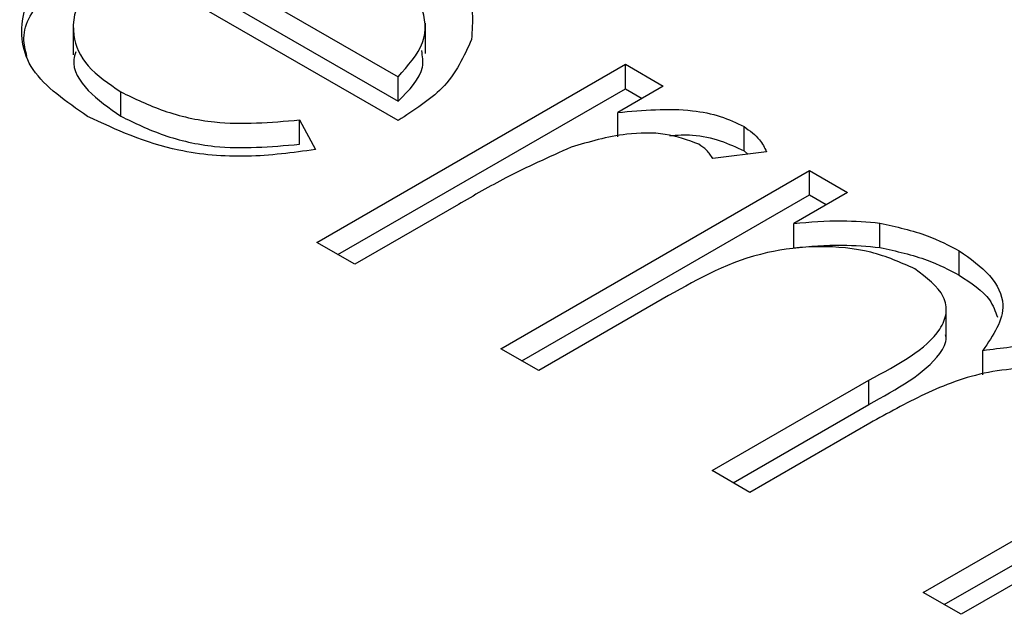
# Model space of a CAD drawing. Header units: inches. Extents: x 1802 to 2468, y -253 to -72.
# Tile 467 of 570: x 2223.047 to 2223.377, y -86.763 to -86.564. Entities that reach past the tile are written whole.
import ezdxf

# ---------------------------------------------------------------- set-up
doc = ezdxf.new("R2010")
doc.units = ezdxf.units.IN
doc.header["$LTSCALE"] = 0.5
doc.header["$MEASUREMENT"] = 0
doc.layers.add('DST-M-S', color=53, linetype='Continuous')

msp = doc.modelspace()

# ---------------------------------------------------------------- linework, layer by layer
at = {"layer": 'DST-M-S', "linetype": 'Continuous', "lineweight": 25}
for p, q in [((2223.09516, -86.53792), (2223.17361, -86.5832)), ((2223.17361, -86.59785), (2223.08114, -86.54447)), ((2223.09516, -86.54608), (2223.17361, -86.59137)), ((2223.18277, -86.57542), (2223.18277, -86.56521)), ((2223.06485, -86.56559), (2223.06485, -86.57579)), ((2223.14641, -86.63868), (2223.24976, -86.57901)), ((2223.24976, -86.57901), (2223.26245, -86.58634)), ((2223.24976, -86.58718), (2223.24976, -86.57901)), ((2223.17361, -86.59137), (2223.17361, -86.5832)), ((2223.08077, -86.59639), (2223.08077, -86.58822)), ((2223.15348, -86.64276), (2223.24976, -86.58718)), ((2223.26245, -86.58634), (2223.24724, -86.59512)), ((2223.24976, -86.58718), (2223.25538, -86.59042)), ((2223.14058, -86.59763), (2223.14593, -86.60755)), ((2223.14058, -86.60579), (2223.14058, -86.59763)), ((2223.24724, -86.60329), (2223.24724, -86.59512)), ((2223.28948, -86.60802), (2223.28948, -86.59985)), ((2223.28948, -86.60802), (2223.29072, -86.60908)), ((2223.29698, -86.60827), (2223.27902, -86.61059)), ((2223.20806, -86.67426), (2223.3114, -86.6146)), ((2223.3114, -86.6146), (2223.32409, -86.62193)), ((2223.3114, -86.62277), (2223.3114, -86.6146)), ((2223.21513, -86.67834), (2223.3114, -86.62277)), ((2223.32409, -86.62193), (2223.30613, -86.6323)), ((2223.3114, -86.62277), (2223.31702, -86.62601)), ((2223.19384, -86.62595), (2223.1591, -86.646)), ((2223.30613, -86.64046), (2223.30613, -86.6323)), ((2223.335, -86.64035), (2223.335, -86.63218)), ((2223.1591, -86.646), (2223.14641, -86.63868)), ((2223.36155, -86.64962), (2223.36155, -86.64146)), ((2223.26423, -86.65649), (2223.22075, -86.68159)), ((2223.35718, -86.67058), (2223.35718, -86.66037)), ((2223.22075, -86.68159), (2223.20806, -86.67426)), ((2223.36948, -86.68302), (2223.36948, -86.67485)), ((2223.27877, -86.71508), (2223.33132, -86.68475)), ((2223.33132, -86.69291), (2223.33132, -86.68475)), ((2223.28584, -86.71917), (2223.33132, -86.69291)), ((2223.33166, -86.6992), (2223.29146, -86.72241)), ((2223.29146, -86.72241), (2223.27877, -86.71508)), ((2223.34948, -86.7559), (2223.40551, -86.72355)), ((2223.35655, -86.75999), (2223.40551, -86.73172)), ((2223.41815, -86.73091), (2223.36217, -86.76323)), ((2223.36217, -86.76323), (2223.34948, -86.7559))]:
    msp.add_line(p, q, dxfattribs=at)
for points, knots in [([(2223.17695, -86.53489), (2223.18507, -86.54081), (2223.19961, -86.55139), (2223.19865, -86.56476), (2223.19823, -86.57066)], [0, 0, 0, 0, 0.558919, 1, 1, 1, 1]), ([(2223.06967, -86.59646), (2223.06251, -86.59152), (2223.04822, -86.58164), (2223.04641, -86.56317), (2223.05423, -86.54731), (2223.06534, -86.5396), (2223.07089, -86.53574)], [0, 0, 0, 0, 0.279885, 0.558859, 0.779462, 1, 1, 1, 1]), ([(2223.04936, -86.5764), (2223.04884, -86.57434), (2223.04705, -86.56734), (2223.05469, -86.55544), (2223.06549, -86.54775), (2223.07089, -86.54391)], [0, 0, 0, 0, 0.1727394, 0.5864308, 1, 1, 1, 1]), ([(2223.08114, -86.54447), (2223.07619, -86.54808), (2223.0663, -86.55529), (2223.06364, -86.56838), (2223.06865, -86.57997), (2223.07673, -86.58547), (2223.08077, -86.58822)], [0, 0, 0, 0, 0.279963, 0.559359, 0.779526, 1, 1, 1, 1]), ([(2223.17361, -86.5832), (2223.17695, -86.57948), (2223.18362, -86.57205), (2223.1826, -86.56011), (2223.17595, -86.55005), (2223.16859, -86.54508), (2223.16491, -86.54259)], [0, 0, 0, 0, 0.2801382, 0.5591944, 0.7795977, 1, 1, 1, 1]), ([(2223.19823, -86.57066), (2223.19569, -86.57637), (2223.19115, -86.5866), (2223.17898, -86.59441), (2223.17361, -86.59785)], [0, 0, 0, 0, 0.558897, 1, 1, 1, 1]), ([(2223.06568, -86.57484), (2223.06542, -86.5757), (2223.0641, -86.58008), (2223.06905, -86.58817), (2223.07686, -86.59365), (2223.08077, -86.59639)], [0, 0, 0, 0, 0.1090059, 0.5541918, 1, 1, 1, 1]), ([(2223.17361, -86.59137), (2223.17733, -86.58766), (2223.18271, -86.5823), (2223.18183, -86.57627), (2223.18156, -86.57441)], [0, 0, 0, 0, 0.692264, 1, 1, 1, 1]), ([(2223.08077, -86.58822), (2223.0854, -86.59048), (2223.09467, -86.595), (2223.11534, -86.59982), (2223.13101, -86.59846), (2223.14058, -86.59763)], [0, 0, 0, 0, 0.280534, 0.560966, 1, 1, 1, 1]), ([(2223.24724, -86.59512), (2223.25564, -86.59437), (2223.26736, -86.59332), (2223.28185, -86.59617), (2223.28694, -86.59862), (2223.28948, -86.59985)], [0, 0, 0, 0, 0.558788, 0.779481, 1, 1, 1, 1]), ([(2223.14593, -86.60755), (2223.13837, -86.60859), (2223.12326, -86.61066), (2223.095, -86.6082), (2223.07926, -86.60091), (2223.06967, -86.59646)], [0, 0, 0, 0, 0.280919, 0.561407, 1, 1, 1, 1]), ([(2223.08077, -86.59639), (2223.0854, -86.59865), (2223.09467, -86.60316), (2223.11534, -86.60798), (2223.13101, -86.60662), (2223.14058, -86.60579)], [0, 0, 0, 0, 0.280534, 0.560966, 1, 1, 1, 1]), ([(2223.28948, -86.59985), (2223.29141, -86.60127), (2223.29486, -86.6038), (2223.29634, -86.60691), (2223.29698, -86.60827)], [0, 0, 0, 0, 0.559243, 1, 1, 1, 1]), ([(2223.27438, -86.60579), (2223.27074, -86.60444), (2223.26343, -86.60173), (2223.24741, -86.60209), (2223.23758, -86.605), (2223.23157, -86.60678)], [0, 0, 0, 0, 0.278336, 0.558768, 1, 1, 1, 1]), ([(2223.26452, -86.60289), (2223.2671, -86.60272), (2223.273, -86.60234), (2223.28184, -86.60441), (2223.28693, -86.60681), (2223.28948, -86.60802)], [0, 0, 0, 0, 0.280882, 0.640583, 1, 1, 1, 1]), ([(2223.23157, -86.60678), (2223.22414, -86.61011), (2223.21087, -86.61605), (2223.19904, -86.62292), (2223.19384, -86.62595)], [0, 0, 0, 0, 0.559636, 1, 1, 1, 1]), ([(2223.27902, -86.61059), (2223.2784, -86.60961), (2223.27729, -86.60787), (2223.27527, -86.60642), (2223.27438, -86.60579)], [0, 0, 0, 0, 0.560396, 1, 1, 1, 1]), ([(2223.30613, -86.6323), (2223.31153, -86.63183), (2223.32116, -86.63099), (2223.33077, -86.63182), (2223.335, -86.63218)], [0, 0, 0, 0, 0.560148, 1, 1, 1, 1]), ([(2223.335, -86.63218), (2223.34049, -86.63341), (2223.35031, -86.63561), (2223.35811, -86.63967), (2223.36155, -86.64146)], [0, 0, 0, 0, 0.5597433, 1, 1, 1, 1]), ([(2223.34665, -86.64751), (2223.34195, -86.64541), (2223.33256, -86.6412), (2223.31455, -86.63949), (2223.28889, -86.64251), (2223.2744, -86.65072), (2223.26423, -86.65649)], [0, 0, 0, 0, 0.186544, 0.37335, 0.56013, 1, 1, 1, 1]), ([(2223.30613, -86.64046), (2223.31153, -86.63999), (2223.32116, -86.63916), (2223.33077, -86.63998), (2223.335, -86.64035)], [0, 0, 0, 0, 0.560148, 1, 1, 1, 1]), ([(2223.335, -86.64035), (2223.34049, -86.64158), (2223.35031, -86.64378), (2223.35811, -86.64784), (2223.36155, -86.64962)], [0, 0, 0, 0, 0.5597433, 1, 1, 1, 1]), ([(2223.36155, -86.64146), (2223.36525, -86.64408), (2223.37266, -86.64934), (2223.37859, -86.66151), (2223.37293, -86.6698), (2223.36948, -86.67485)], [0, 0, 0, 0, 0.280809, 0.561507, 1, 1, 1, 1]), ([(2223.33132, -86.68475), (2223.34099, -86.67961), (2223.35308, -86.67318), (2223.35767, -86.66236), (2223.35647, -86.6549), (2223.35057, -86.65046), (2223.34665, -86.64751)], [0, 0, 0, 0, 0.500537, 0.625897, 0.751368, 1, 1, 1, 1]), ([(2223.36155, -86.64962), (2223.3655, -86.65222), (2223.37179, -86.65637), (2223.37363, -86.66172), (2223.37432, -86.66372)], [0, 0, 0, 0, 0.627218, 1, 1, 1, 1]), ([(2223.33132, -86.69291), (2223.34065, -86.68779), (2223.35231, -86.68139), (2223.35748, -86.672), (2223.35704, -86.66988), (2223.35698, -86.66957)], [0, 0, 0, 0, 0.7732828, 0.9669514, 1, 1, 1, 1]), ([(2223.36948, -86.67485), (2223.37561, -86.67402), (2223.38786, -86.67237), (2223.4109, -86.67341), (2223.42422, -86.67895), (2223.43234, -86.68232)], [0, 0, 0, 0, 0.281263, 0.562094, 1, 1, 1, 1]), ([(2223.41744, -86.68838), (2223.41427, -86.68681), (2223.40794, -86.68368), (2223.39599, -86.68125), (2223.38352, -86.68057), (2223.367, -86.68234), (2223.34944, -86.68925), (2223.3376, -86.69588), (2223.33166, -86.6992)], [0, 0, 0, 0, 0.124988, 0.250005, 0.3751, 0.5002, 0.749432, 1, 1, 1, 1])]:
    msp.add_open_spline(points, degree=3, knots=knots, dxfattribs=at)

doc.saveas('drawing.dxf')
